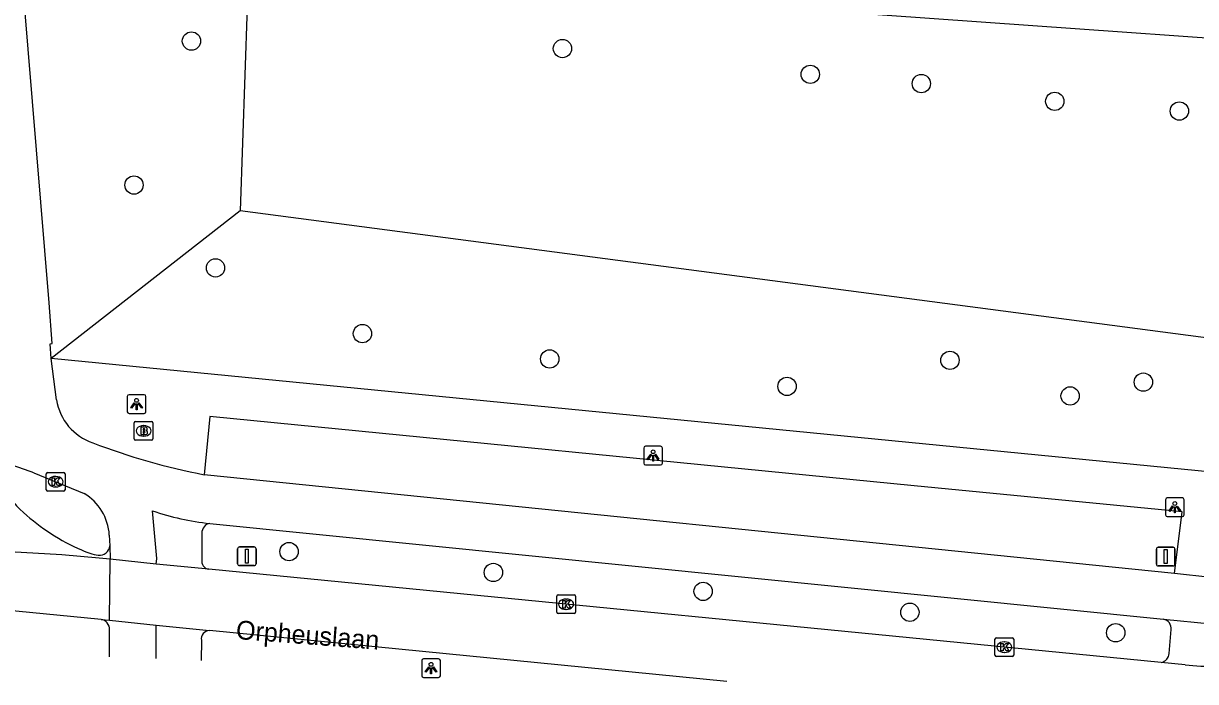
# Model space of a CAD drawing. Extents: x 161848 to 162726, y 385382 to 386521.
# Drawn here: x 161907.6 to 161970.1, y 385384.4 to 385419.5 of the extents above; entities that cross this region are included whole.
import ezdxf

# ---------------------------------------------------------------- set-up
doc = ezdxf.new("R2010")
doc.units = 0
for name, color, linetype in [('IMGEO_Boom', 7, 'Continuous'), ('IMGEO_Brandkraan', 7, 'Continuous'), ('IMGEO_Fietspad_gesloten', 7, 'Continuous'), ('IMGEO_Groenvoorziening', 7, 'Continuous'), ('IMGEO_Kolk', 7, 'Continuous'), ('IMGEO_Lichtpunt', 7, 'Continuous'), ('IMGEO_Openbare_ruimte_label', 7, 'Continuous'), ('IMGEO_Rijbaan_lokaal_gesloten', 7, 'Continuous'), ('IMGEO_Rijbaan_regionaal_gesloten', 7, 'Continuous'), ('IMGEO_Verkeersbordpaal', 7, 'Continuous'), ('IMGEO_Voetpad_open', 7, 'Continuous')]:
    doc.layers.add(name, color=color, linetype=linetype)

msp = doc.modelspace()

# ---------------------------------------------------------------- linework, layer by layer
at = {"layer": 'IMGEO_Boom'}
for centre in [(161916.529, 385418.583), (161936.333, 385418.186), (161949.561, 385416.808), (161955.49, 385416.315), (161962.612, 385415.366), (161969.264, 385414.849), (161913.46, 385410.898), (161917.811, 385406.476), (161925.656, 385402.97), (161935.654, 385401.615), (161957.016, 385401.542), (161967.341, 385400.378), (161948.321, 385400.151), (161963.433, 385399.64), (161921.738, 385391.329), (161932.646, 385390.217), (161943.842, 385389.208), (161954.876, 385388.094), (161965.867, 385386.998)]:
    msp.add_circle(centre, 0.489, dxfattribs=at)
at = {"layer": 'IMGEO_Brandkraan'}
for p, q in [((161913.548, 385398.274), (161914.4, 385398.274)), ((161913.473, 385397.348), (161913.473, 385398.2)), ((161913.961, 385398.054), (161913.986, 385398.054)), ((161914.474, 385398.2), (161914.474, 385397.348)), ((161914.4, 385397.274), (161913.548, 385397.274)), ((161913.984, 385397.494), (161913.959, 385397.494))]:
    msp.add_line(p, q, dxfattribs=at)
for points in [[(161913.548, 385398.274), (161914.4, 385398.274)], [(161913.473, 385397.348), (161913.473, 385398.2)], [(161913.821, 385397.974), (161913.821, 385397.574), (161914.034, 385397.574)], [(161914.052, 385397.974), (161913.821, 385397.974)], [(161914, 385397.893), (161913.946, 385397.893), (161913.946, 385397.817)], [(161913.946, 385397.817), (161913.999, 385397.817)], [(161914.008, 385397.741), (161913.946, 385397.741), (161913.946, 385397.66)], [(161913.946, 385397.66), (161914.008, 385397.66)], [(161914.474, 385398.2), (161914.474, 385397.348)], [(161914.4, 385397.274), (161913.548, 385397.274)]]:
    msp.add_lwpolyline(points, dxfattribs=at)
for centre, radius, start, end in [((161913.55, 385398.198), 0.0765, 91.55205, 178.44795), ((161913.55, 385398.198), 0.0765, 91.55205, 178.44795), ((161914.398, 385398.198), 0.0765, 1.55205, 88.44795), ((161914.398, 385398.198), 0.0765, 1.55205, 88.44795), ((161914.001, 385397.855), 0.0379, 267.82845, 90.93552), ((161914.009, 385397.7), 0.0404, 269.87594, 90.50774), ((161914.056, 385397.829), 0.145, 59.4692, 91.53667), ((161914.081, 385397.876), 0.0922, 285.51372, 58.15012), ((161914.086, 385397.684), 0.105, 301.31148, 78.98903), ((161913.55, 385397.35), 0.0765, 181.55205, 268.44795), ((161913.55, 385397.35), 0.0765, 181.55205, 268.44795), ((161914.04, 385397.825), 0.251, 268.66757, 293.53466), ((161914.398, 385397.35), 0.0765, 271.55205, 358.44795), ((161914.398, 385397.35), 0.0765, 271.55205, 358.44795)]:
    msp.add_arc(centre, radius, start, end, dxfattribs=at)
for centre, major_axis, ratio, start_param, end_param in [((161913.96, 385397.774), (-0.387, 0.002), 0.722429, 4.712389, 7.853982), ((161913.985, 385397.774), (-0.39, 0.002), 0.717154, 1.570796, 4.712389)]:
    msp.add_ellipse(centre, major_axis=major_axis, ratio=ratio, start_param=start_param, end_param=end_param, dxfattribs=at)
at = {"layer": 'IMGEO_Fietspad_gesloten'}
for points in [[(161909.034, 385401.64), (161908.994, 385402.417), (161909.084, 385402.439), (161908.941, 385404.608), (161901.066, 385499.418)], [(161909.322, 385399.434), (161909.034, 385401.64)], [(161908.121, 385395.533), (161910.797, 385394.44)], [(161969.006, 385390.158), (161917.209, 385395.437)], [(161914.638, 385390.655), (161914.671, 385390.971), (161914.443, 385393.516)], [(161917.51, 385392.832), (161968.419, 385387.723)], [(161912.142, 385392.215), (161912.163, 385391.642)], [(161970.946, 385389.947), (161969.006, 385390.158)], [(161968.419, 385387.723), (161970.952, 385387.474)], [(161912.146, 385385.719), (161912.154, 385387.161)], [(161914.64, 385385.619), (161914.652, 385387.41)]]:
    msp.add_lwpolyline(points, dxfattribs=at)
for centre, radius, start, end in [((161912.192, 385399.894), 2.907, 189.11183, 251.29589), ((161923.958, 385430.235), 35.447, 249.00875, 259.02415), ((161900.219, 385374.481), 22.487, 69.42529, 72.72542), ((161909.351, 385392.047), 2.796, 3.45057, 58.85488), ((161918.847, 385406.043), 13.279, 250.63238, 264.22299), ((161911.636, 385387.193), 0.519, 356.51729, 82.34666)]:
    msp.add_arc(centre, radius, start, end, dxfattribs=at)
at = {"layer": 'IMGEO_Groenvoorziening'}
for points in [[(161918.939, 385422.345), (161918.799, 385420.451), (161919.509, 385420.403), (161919.121, 385409.529)], [(161984.51, 385417.786), (161979.347, 385401.608), (161919.121, 385409.529)], [(161919.121, 385409.529), (161909.034, 385401.64)]]:
    msp.add_lwpolyline(points, dxfattribs=at)
at = {"layer": 'IMGEO_Kolk'}
for p, q in [((161908.777, 385394.635), (161908.777, 385395.487)), ((161908.852, 385395.561), (161909.704, 385395.561)), ((161909.265, 385395.341), (161909.29, 385395.341)), ((161909.778, 385395.487), (161909.778, 385394.635)), ((161909.704, 385394.561), (161908.852, 385394.561)), ((161909.288, 385394.781), (161909.263, 385394.781)), ((161936.027, 385388.094), (161936.027, 385388.946)), ((161936.102, 385389.02), (161936.954, 385389.02)), ((161937.028, 385388.946), (161937.028, 385388.094)), ((161936.538, 385388.24), (161936.513, 385388.24)), ((161936.515, 385388.8), (161936.54, 385388.8)), ((161936.954, 385388.02), (161936.102, 385388.02)), ((161959.42, 385385.806), (161959.42, 385386.658)), ((161959.495, 385386.732), (161960.347, 385386.732)), ((161959.908, 385386.512), (161959.933, 385386.512)), ((161960.421, 385386.658), (161960.421, 385385.806)), ((161960.347, 385385.732), (161959.495, 385385.732)), ((161959.931, 385385.952), (161959.906, 385385.952))]:
    msp.add_line(p, q, dxfattribs=at)
for points in [[(161908.777, 385394.635), (161908.777, 385395.487)], [(161908.852, 385395.561), (161909.704, 385395.561)], [(161909.098, 385395.261), (161909.221, 385395.261), (161909.221, 385395.11), (161909.351, 385395.261), (161909.515, 385395.261), (161909.369, 385395.11), (161909.522, 385394.861), (161909.37, 385394.861), (161909.285, 385395.025), (161909.221, 385394.958), (161909.221, 385394.861), (161909.098, 385394.861), (161909.098, 385395.261)], [(161909.778, 385395.487), (161909.778, 385394.635)], [(161909.704, 385394.561), (161908.852, 385394.561)], [(161936.027, 385388.094), (161936.027, 385388.946)], [(161936.102, 385389.02), (161936.954, 385389.02)], [(161937.028, 385388.946), (161937.028, 385388.094)], [(161936.348, 385388.72), (161936.471, 385388.72), (161936.471, 385388.569), (161936.601, 385388.72), (161936.765, 385388.72), (161936.619, 385388.569), (161936.772, 385388.32), (161936.62, 385388.32), (161936.535, 385388.484), (161936.471, 385388.417), (161936.471, 385388.32), (161936.348, 385388.32), (161936.348, 385388.72)], [(161936.954, 385388.02), (161936.102, 385388.02)], [(161959.42, 385385.806), (161959.42, 385386.658)], [(161959.495, 385386.732), (161960.347, 385386.732)], [(161959.741, 385386.432), (161959.864, 385386.432), (161959.864, 385386.281), (161959.994, 385386.432), (161960.158, 385386.432), (161960.012, 385386.281), (161960.165, 385386.032), (161960.013, 385386.032), (161959.928, 385386.196), (161959.864, 385386.129), (161959.864, 385386.032), (161959.741, 385386.032), (161959.741, 385386.432)], [(161960.421, 385386.658), (161960.421, 385385.806)], [(161960.347, 385385.732), (161959.495, 385385.732)]]:
    msp.add_lwpolyline(points, dxfattribs=at)
for centre, start, end in [((161908.854, 385395.485), 91.55205, 178.44795), ((161908.854, 385395.485), 91.55205, 178.44795), ((161909.702, 385395.485), 1.55205, 88.44795), ((161909.702, 385395.485), 1.55205, 88.44795), ((161908.854, 385394.637), 181.55205, 268.44795), ((161908.854, 385394.637), 181.55205, 268.44795), ((161909.702, 385394.637), 271.55205, 358.44795), ((161909.702, 385394.637), 271.55205, 358.44795), ((161936.104, 385388.944), 91.55205, 178.44795), ((161936.104, 385388.944), 91.55205, 178.44795), ((161936.952, 385388.944), 1.55205, 88.44795), ((161936.952, 385388.944), 1.55205, 88.44795), ((161936.104, 385388.096), 181.55205, 268.44795), ((161936.104, 385388.096), 181.55205, 268.44795), ((161936.952, 385388.096), 271.55205, 358.44795), ((161936.952, 385388.096), 271.55205, 358.44795), ((161959.497, 385386.656), 91.55205, 178.44795), ((161959.497, 385386.656), 91.55205, 178.44795), ((161960.345, 385386.656), 1.55205, 88.44795), ((161960.345, 385386.656), 1.55205, 88.44795), ((161959.497, 385385.808), 181.55205, 268.44795), ((161959.497, 385385.808), 181.55205, 268.44795), ((161960.345, 385385.808), 271.55205, 358.44795), ((161960.345, 385385.808), 271.55205, 358.44795)]:
    msp.add_arc(centre, 0.0765, start, end, dxfattribs=at)
for centre, major_axis, ratio, start_param, end_param in [((161909.264, 385395.061), (-0.387, 0.002), 0.722429, 4.712389, 7.853982), ((161909.289, 385395.061), (-0.39, 0.002), 0.717154, 1.570796, 4.712389), ((161936.514, 385388.52), (-0.387, 0.002), 0.722429, 4.712389, 7.853982), ((161936.539, 385388.52), (-0.39, 0.002), 0.717154, 1.570796, 4.712389), ((161959.907, 385386.232), (-0.387, 0.002), 0.722429, 4.712389, 7.853982), ((161959.932, 385386.232), (-0.39, 0.002), 0.717154, 1.570796, 4.712389)]:
    msp.add_ellipse(centre, major_axis=major_axis, ratio=ratio, start_param=start_param, end_param=end_param, dxfattribs=at)
at = {"layer": 'IMGEO_Lichtpunt'}
for p, q in [((161913.101, 385399.606), (161913.101, 385398.799)), ((161913.101, 385399.606), (161913.101, 385398.799)), ((161914.003, 385399.701), (161913.195, 385399.701)), ((161914.003, 385399.701), (161913.195, 385399.701)), ((161914.097, 385398.799), (161914.097, 385399.606)), ((161914.097, 385398.799), (161914.097, 385399.606)), ((161913.195, 385398.705), (161914.003, 385398.705)), ((161913.195, 385398.705), (161914.003, 385398.705)), ((161940.672, 385396.861), (161940.672, 385396.054)), ((161940.672, 385396.861), (161940.672, 385396.054)), ((161941.574, 385396.956), (161940.766, 385396.956)), ((161941.574, 385396.956), (161940.766, 385396.956)), ((161941.668, 385396.054), (161941.668, 385396.861)), ((161941.668, 385396.054), (161941.668, 385396.861)), ((161940.766, 385395.96), (161941.574, 385395.96)), ((161940.766, 385395.96), (161941.574, 385395.96)), ((161968.523, 385394.102), (161968.523, 385393.295)), ((161968.523, 385394.102), (161968.523, 385393.295)), ((161969.425, 385394.197), (161968.617, 385394.197)), ((161969.425, 385394.197), (161968.617, 385394.197)), ((161969.519, 385393.295), (161969.519, 385394.102)), ((161969.519, 385393.295), (161969.519, 385394.102)), ((161968.617, 385393.201), (161969.425, 385393.201)), ((161968.617, 385393.201), (161969.425, 385393.201)), ((161928.817, 385385.513), (161928.817, 385384.706)), ((161928.817, 385385.513), (161928.817, 385384.706)), ((161929.719, 385385.608), (161928.911, 385385.608)), ((161929.719, 385385.608), (161928.911, 385385.608)), ((161929.813, 385384.706), (161929.813, 385385.513)), ((161929.813, 385384.706), (161929.813, 385385.513)), ((161928.911, 385384.612), (161929.719, 385384.612)), ((161928.911, 385384.612), (161929.719, 385384.612))]:
    msp.add_line(p, q, dxfattribs=at)
for points in [[(161913.475, 385399.27), (161913.514, 385399.242), (161913.326, 385398.98), (161913.288, 385399.007), (161913.475, 385399.27)], [(161913.577, 385399.222), (161913.624, 385399.222), (161913.624, 385398.9), (161913.577, 385398.9), (161913.577, 385399.222)], [(161913.687, 385399.242), (161913.725, 385399.269), (161913.912, 385399.007), (161913.873, 385398.979), (161913.687, 385399.242)], [(161941.046, 385396.525), (161941.085, 385396.497), (161940.897, 385396.235), (161940.859, 385396.262), (161941.046, 385396.525)], [(161941.148, 385396.477), (161941.195, 385396.477), (161941.195, 385396.155), (161941.148, 385396.155), (161941.148, 385396.477)], [(161941.258, 385396.497), (161941.296, 385396.524), (161941.483, 385396.262), (161941.444, 385396.234), (161941.258, 385396.497)], [(161968.897, 385393.766), (161968.936, 385393.738), (161968.748, 385393.476), (161968.71, 385393.503), (161968.897, 385393.766)], [(161968.999, 385393.718), (161969.046, 385393.718), (161969.046, 385393.396), (161968.999, 385393.396), (161968.999, 385393.718)], [(161969.109, 385393.738), (161969.147, 385393.765), (161969.334, 385393.503), (161969.295, 385393.475), (161969.109, 385393.738)], [(161929.191, 385385.177), (161929.23, 385385.149), (161929.042, 385384.887), (161929.004, 385384.914), (161929.191, 385385.177)], [(161929.293, 385385.129), (161929.34, 385385.129), (161929.34, 385384.807), (161929.293, 385384.807), (161929.293, 385385.129)], [(161929.403, 385385.149), (161929.441, 385385.176), (161929.628, 385384.914), (161929.589, 385384.886), (161929.403, 385385.149)]]:
    msp.add_lwpolyline(points, dxfattribs=at)
for centre in [(161913.6, 385399.404), (161941.171, 385396.659), (161969.022, 385393.9), (161929.316, 385385.311)]:
    msp.add_circle(centre, 0.0994, dxfattribs=at)
for centre, start, end in [((161913.195, 385399.606), 90, 180), ((161913.195, 385399.606), 90, 180), ((161914.003, 385399.606), 0, 90), ((161914.003, 385399.606), 0, 90), ((161913.195, 385398.799), 180, 270), ((161913.195, 385398.799), 180, 270), ((161914.003, 385398.799), 270, 0), ((161914.003, 385398.799), 270, 360), ((161940.766, 385396.861), 90, 180), ((161940.766, 385396.861), 90, 180), ((161941.574, 385396.861), 0, 90), ((161941.574, 385396.861), 0, 90), ((161940.766, 385396.054), 180, 270), ((161940.766, 385396.054), 180, 270), ((161941.574, 385396.054), 270, 0), ((161941.574, 385396.054), 270, 360), ((161968.617, 385394.102), 90, 180), ((161968.617, 385394.102), 90, 180), ((161969.425, 385394.102), 0, 90), ((161969.425, 385394.102), 0, 90), ((161968.617, 385393.295), 180, 270), ((161968.617, 385393.295), 180, 270), ((161969.425, 385393.295), 270, 0), ((161969.425, 385393.295), 270, 360), ((161928.911, 385385.513), 90, 180), ((161928.911, 385385.513), 90, 180), ((161929.719, 385385.513), 0, 90), ((161929.719, 385385.513), 0, 90), ((161928.911, 385384.706), 180, 270), ((161928.911, 385384.706), 180, 270), ((161929.719, 385384.706), 270, 0), ((161929.719, 385384.706), 270, 360)]:
    msp.add_arc(centre, 0.0946, start, end, dxfattribs=at)
at = {"layer": 'IMGEO_Rijbaan_lokaal_gesloten'}
for points in [[(161912.156, 385387.662), (161912.189, 385390.919)], [(161914.638, 385390.655), (161912.189, 385390.919)], [(161917.454, 385390.385), (161914.638, 385390.655)], [(161968.29, 385385.414), (161917.454, 385390.385)], [(161911.705, 385387.707), (161905.67, 385388.291)], [(161911.705, 385387.707), (161912.156, 385387.662)], [(161912.156, 385387.662), (161914.652, 385387.41)], [(161914.652, 385387.41), (161917.485, 385387.115)], [(161945.103, 385384.393), (161917.485, 385387.115)], [(161969.569, 385385.29), (161968.29, 385385.414)]]:
    msp.add_lwpolyline(points, dxfattribs=at)
msp.add_arc((161971.006, 385397.977), 12.768, 263.537, 278.55749, dxfattribs=at)
at = {"layer": 'IMGEO_Rijbaan_regionaal_gesloten'}
for points in [[(161912.189, 385390.919), (161911.594, 385390.983), (161909.603, 385391.157), (161894.348, 385392.038)], [(161912.163, 385391.642), (161912.189, 385390.919)]]:
    msp.add_lwpolyline(points, dxfattribs=at)
for centre, radius, start, end in [((161910.819, 385397.104), 4.919, 204.49241, 228.48525), ((161915.085, 385401.679), 11.173, 227.65474, 246.70162), ((161912.033, 385394.231), 3.128, 244.09253, 261.25069), ((161911.623, 385391.675), 0.541, 262.93739, 356.4502)]:
    msp.add_arc(centre, radius, start, end, dxfattribs=at)
at = {"layer": 'IMGEO_Verkeersbordpaal'}
for p, q in [((161918.989, 385390.681), (161918.989, 385391.481)), ((161918.989, 385391.481), (161918.989, 385390.681)), ((161919.089, 385391.581), (161919.879, 385391.581)), ((161919.879, 385391.581), (161919.089, 385391.581)), ((161919.979, 385391.481), (161919.979, 385390.681)), ((161919.979, 385390.681), (161919.979, 385391.481)), ((161968.036, 385390.664), (161968.036, 385391.464)), ((161968.036, 385391.464), (161968.036, 385390.664)), ((161968.136, 385391.564), (161968.926, 385391.564)), ((161968.926, 385391.564), (161968.136, 385391.564)), ((161969.026, 385391.464), (161969.026, 385390.664)), ((161969.026, 385390.664), (161969.026, 385391.464)), ((161919.879, 385390.581), (161919.089, 385390.581)), ((161919.089, 385390.581), (161919.879, 385390.581)), ((161968.926, 385390.564), (161968.136, 385390.564)), ((161968.136, 385390.564), (161968.926, 385390.564))]:
    msp.add_line(p, q, dxfattribs=at)
for points in [[(161919.409, 385391.456), (161919.559, 385391.456), (161919.559, 385390.706), (161919.409, 385390.706), (161919.409, 385391.456)], [(161968.456, 385391.439), (161968.606, 385391.439), (161968.606, 385390.689), (161968.456, 385390.689), (161968.456, 385391.439)]]:
    msp.add_lwpolyline(points, dxfattribs=at)
for centre, start, end in [((161919.089, 385391.481), 90, 180), ((161919.089, 385391.481), 90, 180), ((161919.879, 385391.481), 0, 90), ((161919.879, 385391.481), 360, 90), ((161968.136, 385391.464), 90, 180), ((161968.136, 385391.464), 90, 180), ((161968.926, 385391.464), 0, 90), ((161968.926, 385391.464), 360, 90), ((161919.089, 385390.681), 180, 270), ((161919.089, 385390.681), 180, 270), ((161919.879, 385390.681), 270, 0), ((161919.879, 385390.681), 270, 0), ((161968.136, 385390.664), 180, 270), ((161968.136, 385390.664), 180, 270), ((161968.926, 385390.664), 270, 0), ((161968.926, 385390.664), 270, 0)]:
    msp.add_arc(centre, 0.1, start, end, dxfattribs=at)
at = {"layer": 'IMGEO_Voetpad_open'}
for points in [[(161950.913, 385420.167), (161984.51, 385417.786)], [(161978.544, 385399.958), (161976.371, 385397.473), (161974.625, 385395.222), (161909.034, 385401.64)], [(161969.006, 385390.158), (161969.41, 385393.451), (161955.115, 385394.846), (161917.509, 385398.535), (161917.209, 385395.437)], [(161917.079, 385392.319), (161917.084, 385390.916)], [(161968.718, 385385.895), (161968.818, 385387.165)], [(161917.057, 385386.603), (161917.049, 385385.522)]]:
    msp.add_lwpolyline(points, dxfattribs=at)
for centre, radius, start, end in [((161917.6, 385392.319), 0.521, 99.91924, 180.00977), ((161917.537, 385390.837), 0.46, 170.13276, 259.60469), ((161968.328, 385387.236), 0.495, 351.7198, 79.41381), ((161917.499, 385386.669), 0.446, 91.74981, 188.46316), ((161968.186, 385385.937), 0.534, 281.23217, 355.44163)]:
    msp.add_arc(centre, radius, start, end, dxfattribs=at)

# ---------------------------------------------------------------- texts
at = {"layer": 'IMGEO_Openbare_ruimte_label'}
msp.add_text('Orpheuslaan', height=1, rotation=355.69799, dxfattribs=at).set_placement((161918.88, 385386.669))

doc.saveas('drawing.dxf')
